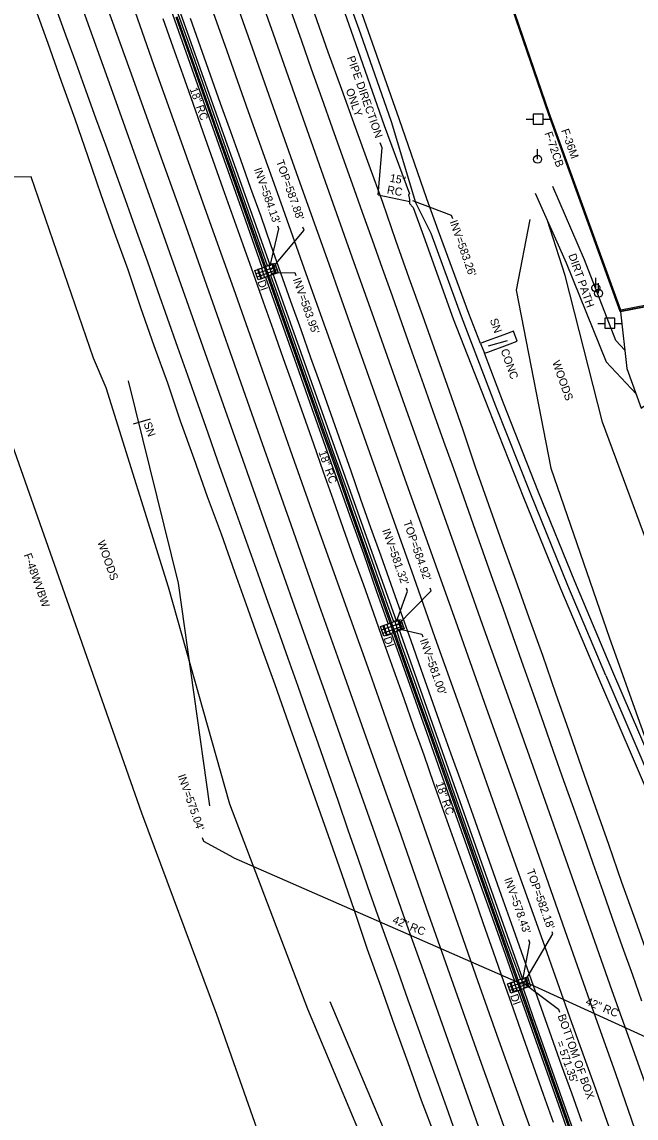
# Model space of a CAD drawing. Extents: x 2004847 to 2009016, y 1134161 to 1140101.
# Drawn here: x 2005737 to 2006044, y 1136883 to 1137431 of the extents above; entities that cross this region are included whole.
import ezdxf

# ---------------------------------------------------------------- set-up
doc = ezdxf.new("R2010")
doc.units = 0
for name, color, linetype in [('RD_EX_BldgApp', 7, 'Continuous'), ('RD_EX_Conc', 7, 'Continuous'), ('RD_EX_DR_Inlet', 7, 'Continuous'), ('RD_EX_DR_Inlet_txCode', 7, 'Continuous'), ('RD_EX_DR_Pipe', 7, 'Continuous'), ('RD_EX_DR_Pipe_txCode', 7, 'Continuous'), ('RD_EX_Driveway', 7, 'Continuous'), ('RD_EX_Fence_ChLk', 7, 'Continuous'), ('RD_EX_Fence_Other', 7, 'Continuous'), ('RD_EX_H2O', 7, 'Continuous'), ('RD_EX_Pavement_Markings', 7, 'Continuous'), ('RD_EX_Road', 7, 'Continuous'), ('RD_EX_UT', 7, 'Continuous'), ('RD_EX_VEG', 7, 'Continuous'), ('RD_Sketch3', 7, 'Continuous')]:
    doc.layers.add(name, color=color, linetype=linetype)

msp = doc.modelspace()

# ---------------------------------------------------------------- linework, layer by layer
at = {"layer": 'RD_EX_BldgApp'}
for p, q in [((2005970.12, 1137268.84), (2005979.61, 1137271.59)), ((2005792.72, 1137229.97), (2005801.31, 1137232.48))]:
    msp.add_line(p, q, dxfattribs=at)
at = {"layer": 'RD_EX_Conc'}
for points in [[(2005966.12, 1137270.11), (2005960.31, 1137284.97), (2005945.18, 1137326.1), (2005939.36, 1137342.34), (2005925.51, 1137382.31), (2005910.14, 1137425.7), (2005894.53, 1137470.45), (2005879.23, 1137513.74), (2005870.52, 1137538.02), (2005866.6, 1137536.67), (2005863.03, 1137535.48)], [(2005863.03, 1137535.48), (2005871.4, 1137511.75), (2005886.7, 1137468.35), (2005902.54, 1137423.33), (2005917.98, 1137379.04), (2005930.59, 1137344.77), (2005930.07, 1137344.38), (2005930.61, 1137342.05), (2005930.73, 1137340.06), (2005932.46, 1137338.07), (2005937.59, 1137323.83), (2005952.48, 1137282.46), (2005970.17, 1137237.5), (2005987.63, 1137193.19), (2006006.12, 1137147.67), (2006025.01, 1137102.92)], [(2005813.89, 1137433.22), (2005820.56, 1137414.37), (2005827.17, 1137395.5), (2005833.86, 1137376.65), (2005840.56, 1137357.81), (2005847.2, 1137338.94), (2005853.86, 1137320.09), (2005860.51, 1137301.23), (2005867.19, 1137282.38), (2005873.9, 1137263.54), (2005880.58, 1137244.69), (2005887.24, 1137225.84), (2005893.95, 1137207), (2005900.57, 1137188.13), (2005907.22, 1137169.27), (2005913.87, 1137150.4), (2005920.49, 1137131.54), (2005927.18, 1137112.69), (2005933.85, 1137093.84), (2005940.56, 1137075), (2005947.25, 1137056.16), (2005953.92, 1137037.31), (2005960.63, 1137018.47), (2005967.32, 1136999.62), (2005973.98, 1136980.76), (2005980.62, 1136961.9), (2005987.23, 1136943.03), (2005993.93, 1136924.18), (2006000.63, 1136905.34), (2006007.3, 1136886.49), (2006013.51, 1136868.96)], [(2005814.47, 1137433.43), (2005821.16, 1137414.58), (2005827.78, 1137395.71), (2005834.47, 1137376.86), (2005841.17, 1137358.02), (2005847.83, 1137339.16), (2005854.48, 1137320.31), (2005861.14, 1137301.45), (2005867.85, 1137282.61), (2005874.54, 1137263.77), (2005881.22, 1137244.92), (2005887.88, 1137226.06), (2005894.61, 1137207.23), (2005901.23, 1137188.36), (2005907.89, 1137169.51), (2005914.54, 1137150.63), (2005921.18, 1137131.78), (2005927.87, 1137112.93), (2005934.54, 1137094.08), (2005941.25, 1137075.24), (2005947.93, 1137056.4), (2005954.6, 1137037.55), (2005961.31, 1137018.71), (2005968, 1136999.86), (2005974.66, 1136981), (2005981.29, 1136962.14), (2005987.9, 1136943.27), (2005994.59, 1136924.42), (2006001.29, 1136905.57), (2006007.95, 1136886.72), (2006014.16, 1136869.19)], [(2005982.55, 1137276.25), (2005977.7, 1137274.42), (2005967.55, 1137270.71), (2005966.12, 1137270.11), (2005968.04, 1137265.17), (2005969.81, 1137265.78), (2005979.53, 1137269.45), (2005984.38, 1137271.2), (2005982.55, 1137276.25)], [(2006032.31, 1137105.97), (2006013.27, 1137151.25), (2005995.08, 1137195.87), (2005977.67, 1137240.3), (2005968.04, 1137265.17)], [(2006025.01, 1137102.92), (2006043.35, 1137060.28), (2006059.04, 1137023.85), (2006067.74, 1137005.04), (2006083.4, 1136982.76), (2006106.71, 1136964.24), (2006110.69, 1136970.07), (2006090.95, 1136986.42), (2006075.91, 1137006.34), (2006067.89, 1137023.5), (2006050.4, 1137063.94), (2006032.31, 1137105.97)]]:
    msp.add_lwpolyline(points, dxfattribs=at)
at = {"layer": 'RD_EX_DR_Inlet'}
for p, q in [((2005853.97, 1137304.96), (2005858.7, 1137306.59)), ((2005855.03, 1137307.12), (2005856.65, 1137302.39)), ((2005856.64, 1137307.68), (2005858.26, 1137302.95)), ((2005859.26, 1137306.94), (2005863.99, 1137308.57)), ((2005859.82, 1137305.34), (2005864.55, 1137306.96)), ((2005860.32, 1137309.1), (2005861.94, 1137304.37)), ((2005861.93, 1137309.65), (2005863.55, 1137304.93)), ((2005854.52, 1137303.36), (2005859.25, 1137304.98)), ((2005922.2, 1137129.02), (2005926.93, 1137130.64)), ((2005923.26, 1137131.18), (2005924.88, 1137126.45)), ((2005924.87, 1137131.73), (2005926.49, 1137127)), ((2005916.73, 1137127.04), (2005921.46, 1137128.66)), ((2005917.28, 1137125.43), (2005922.01, 1137127.05)), ((2005917.79, 1137129.2), (2005919.41, 1137124.47)), ((2005919.4, 1137129.75), (2005921.02, 1137125.02)), ((2005922.75, 1137127.41), (2005927.48, 1137129.03)), ((2005980.14, 1136948.56), (2005984.87, 1136950.18)), ((2005981.2, 1136950.72), (2005982.82, 1136945.99)), ((2005982.81, 1136951.27), (2005984.43, 1136946.54)), ((2005985.38, 1136950.48), (2005990.11, 1136952.1)), ((2005985.93, 1136948.87), (2005990.66, 1136950.49)), ((2005986.44, 1136952.64), (2005988.06, 1136947.91)), ((2005988.05, 1136953.19), (2005989.67, 1136948.46)), ((2005980.7, 1136946.95), (2005985.42, 1136948.57))]:
    msp.add_line(p, q, dxfattribs=at)
for points in [[(2005855.04, 1137301.84), (2005853.42, 1137306.57), (2005858.15, 1137308.19), (2005859.77, 1137303.47)], [(2005860.34, 1137303.82), (2005858.71, 1137308.55), (2005863.44, 1137310.17), (2005865.06, 1137305.44)], [(2005917.8, 1137123.92), (2005916.18, 1137128.65), (2005920.91, 1137130.27), (2005922.53, 1137125.54)], [(2005923.27, 1137125.89), (2005921.65, 1137130.62), (2005926.38, 1137132.25), (2005928, 1137127.52)], [(2005981.21, 1136945.44), (2005979.59, 1136950.17), (2005984.32, 1136951.79), (2005985.94, 1136947.06)], [(2005986.45, 1136947.36), (2005984.83, 1136952.09), (2005989.56, 1136953.71), (2005991.18, 1136948.98)]]:
    msp.add_lwpolyline(points, close=True, dxfattribs=at)
at = {"layer": 'RD_EX_DR_Inlet_txCode'}
for points in [[(2005914.99, 1137344.3), (2005916.99, 1137367.77), (2005916.07, 1137370.37)], [(2005932.22, 1137341.5), (2005951.51, 1137334.19), (2005952.08, 1137332.57)], [(2005860.99, 1137308.79), (2005865.42, 1137327.34), (2005864.92, 1137328.74)], [(2005861.55, 1137307.06), (2005877.96, 1137326.68), (2005877.4, 1137328.26)], [(2005862.17, 1137305.33), (2005873.37, 1137305.56), (2005873.92, 1137303.99)], [(2005924.08, 1137131.11), (2005929.62, 1137146.36), (2005929.08, 1137147.88)], [(2005924.67, 1137129.33), (2005941.43, 1137146.55), (2005940.98, 1137147.82)], [(2005925.25, 1137127.53), (2005936.83, 1137124.85), (2005937.29, 1137123.55)], [(2005842.9, 1137013.16), (2005827.9, 1137021.34), (2005827.28, 1137023.09)], [(2005987.29, 1136952.22), (2005990.8, 1136970.71), (2005990.26, 1136972.24)], [(2005987.83, 1136950.5), (2006002.24, 1136975.13), (2006001.89, 1136976.11)], [(2005987.83, 1136950.5), (2006005.08, 1136937.53), (2006005.63, 1136935.97)]]:
    msp.add_lwpolyline(points, dxfattribs=at)
at = {"layer": 'RD_EX_DR_Pipe'}
for p, q in [((2005799.38, 1137482.87), (2005860.99, 1137308.79)), ((2005914.99, 1137344.3), (2005930.84, 1137340.94)), ((2005862.17, 1137305.33), (2005924.08, 1137131.11)), ((2005925.25, 1137127.53), (2005987.29, 1136952.22)), ((2005842.9, 1137013.16), (2005986.66, 1136950.13)), ((2005989.05, 1136950.89), (2006110.64, 1136895.27))]:
    msp.add_line(p, q, dxfattribs=at)
at = {"layer": 'RD_EX_Driveway'}
for points in [[(2006036.04, 1137285.86), (2006000.12, 1137384.77), (2005964.12, 1137489.59)], [(2006183.99, 1137324.25), (2006183.84, 1137327.53), (2006183.53, 1137332.45), (2006183.88, 1137339.53), (2006183.11, 1137343.54), (2006184.08, 1137346.77), (2006185.32, 1137350.05), (2006186.01, 1137353.44), (2006185.99, 1137353.53), (2006176.93, 1137376.06), (2006170.63, 1137383.3), (2006148.48, 1137398.61), (2006156.41, 1137370.04), (2006163.97, 1137345.78), (2006124.66, 1137327.3), (2006095.91, 1137321.67), (2006065.18, 1137291.62), (2006036.04, 1137285.86), (2006039.22, 1137257.51), (2006046.37, 1137237.84), (2006048.81, 1137239.53)], [(2005993.46, 1137345.14), (2006008.96, 1137310.35), (2006028.87, 1137260.83), (2006043.81, 1137244.87)], [(2006038.18, 1137266.77), (2006033.69, 1137271.56), (2006018.08, 1137311.91), (2006002.28, 1137348.52)]]:
    msp.add_lwpolyline(points, dxfattribs=at)
at = {"layer": 'RD_EX_Fence_ChLk'}
msp.add_lwpolyline([(2006064.32, 1137291.62), (2006035.89, 1137286.07), (2006000.12, 1137384.77), (2005964.12, 1137489.59)], dxfattribs=at)
at = {"layer": 'RD_EX_Fence_Other'}
for points in [[(2006063.49, 1137292.08), (2006036.2, 1137286.66), (2006000.44, 1137385.35), (2005964.75, 1137489.25)], [(2005728.21, 1137230.79), (2005760.44, 1137139.08), (2005796.83, 1137035.67), (2005834.26, 1136935.09), (2005873.43, 1136823.78)]]:
    msp.add_lwpolyline(points, dxfattribs=at)
at = {"layer": 'RD_EX_H2O'}
msp.add_line((2005890.91, 1136941.31), (2005931.83, 1136844.29), dxfattribs=at)
msp.add_lwpolyline([(2005790.12, 1137251.36), (2005815.09, 1137150.41), (2005830.76, 1137039.15)], dxfattribs=at)
at = {"layer": 'RD_EX_Pavement_Markings'}
for points in [[(2005848.16, 1137465.29), (2005862.54, 1137424.75), (2005873.26, 1137394.52), (2005887.52, 1137353.9), (2005901.86, 1137313.37), (2005912.8, 1137282.58), (2005927.2, 1137242.01), (2005941.56, 1137201.48), (2005952.55, 1137170.5), (2005966.97, 1137129.93), (2005981.38, 1137089.36), (2005992.2, 1137058.91), (2006006.54, 1137018.29), (2006020.9, 1136977.7), (2006031.81, 1136946.87), (2006046.21, 1136906.41), (2006056.57, 1136877.31)], [(2005835.74, 1137463.95), (2005849.99, 1137423.41), (2005864.31, 1137382.86), (2005875.05, 1137352.62), (2005889.45, 1137312.13), (2005903.79, 1137271.58), (2005914.78, 1137240.52), (2005929.22, 1137200.01), (2005943.64, 1137159.42), (2005954.6, 1137128.67), (2005968.92, 1137088.12), (2005983.37, 1137047.61), (2005994.06, 1137017.35), (2006008.29, 1136976.82), (2006022.62, 1136936.24), (2006033.58, 1136905.38), (2006044.8, 1136873.16)], [(2005825.14, 1137456.53), (2005839.37, 1137416.27), (2005850.1, 1137385.98), (2005864.5, 1137345.52), (2005878.93, 1137305.04), (2005893.4, 1137264.58), (2005904.08, 1137234.38), (2005918.39, 1137193.9), (2005932.63, 1137153.59), (2005943.36, 1137123.21), (2005957.73, 1137082.68), (2005972.14, 1137042.14), (2005982.82, 1137011.92), (2005997.23, 1136971.41), (2006011.61, 1136930.93), (2006022.67, 1136900.11), (2006033.56, 1136869.2)], [(2005788.73, 1137449.51), (2005803, 1137409.01), (2005817.4, 1137368.41), (2005828.16, 1137338.06), (2005842.73, 1137297.51), (2005857.07, 1137256.98), (2005871.02, 1137217), (2005881.73, 1137186.76), (2005896.21, 1137146.35), (2005910.61, 1137105.91), (2005921.22, 1137075.91), (2005935.53, 1137035.34), (2005949.65, 1136994.87), (2005963.61, 1136954.72), (2005974.36, 1136924.56), (2005988.85, 1136884.03), (2005994.3, 1136868.9), (2005998.63, 1136856.88)], [(2005778, 1137442.79), (2005792.39, 1137402.39), (2005803.4, 1137371.72), (2005817.89, 1137331.26), (2005832.25, 1137290.71), (2005846.44, 1137250.45), (2005857.1, 1137220.18), (2005871.38, 1137179.56), (2005885.58, 1137139.16), (2005896.39, 1137108.89), (2005910.75, 1137068.36), (2005925.12, 1137028.01), (2005939.05, 1136988.07), (2005949.65, 1136958.07), (2005963.92, 1136917.61), (2005978.44, 1136877.06), (2005982.82, 1136864.95), (2005987.2, 1136852.84)], [(2005753.83, 1137438.14), (2005758.84, 1137424.24), (2005763.91, 1137410.21), (2005768.92, 1137396.3), (2005773.84, 1137382.86), (2005778.78, 1137369.25), (2005783.64, 1137355.81), (2005788.62, 1137341.96), (2005794.32, 1137326.03), (2005799.52, 1137311.35), (2005804.75, 1137296.48), (2005809.58, 1137282.86), (2005814.82, 1137268.26), (2005819.76, 1137254.27), (2005824.94, 1137239.55), (2005829.87, 1137225.43), (2005834.75, 1137211.39), (2005839.86, 1137197), (2005844.94, 1137182.93), (2005849.91, 1137169.02), (2005854.89, 1137155.06), (2005859.94, 1137140.84), (2005864.85, 1137126.98), (2005869.8, 1137112.92), (2005874.79, 1137098.81), (2005879.82, 1137084.55), (2005884.98, 1137070.04), (2005889.98, 1137055.76), (2005894.96, 1137041.37), (2005899.85, 1137027.11), (2005904.78, 1137012.93), (2005909.74, 1136998.76), (2005914.74, 1136984.64), (2005919.68, 1136970.75), (2005924.74, 1136956.5), (2005929.81, 1136942.26), (2005934.8, 1136928.31), (2005939.8, 1136914.37), (2005944.97, 1136900.06), (2005949.93, 1136886.14), (2005955.01, 1136871.74)], [(2005766.92, 1137438.17), (2005781.39, 1137397.9), (2005805.91, 1137329.14), (2005820.24, 1137288.64), (2005834.58, 1137248.13), (2005845.47, 1137217.44), (2005859.69, 1137176.75), (2005873.98, 1137136.26), (2005888.4, 1137095.83), (2005898.99, 1137065.59), (2005913.39, 1137025.13), (2005927.49, 1136984.67), (2005938.3, 1136954.56), (2005952.56, 1136914.1), (2005966.89, 1136873.36), (2005971.3, 1136861.07), (2005975.7, 1136848.79)], [(2005807.43, 1137432.5), (2005812.38, 1137418.28), (2005817.34, 1137404.26), (2005822.36, 1137390.09), (2005827.4, 1137375.84), (2005832.47, 1137361.72), (2005837.41, 1137347.57), (2005842.35, 1137333.45), (2005847.43, 1137319.46), (2005852.55, 1137305.09), (2005857.55, 1137290.92), (2005862.57, 1137276.81), (2005867.59, 1137262.53), (2005872.64, 1137248.21), (2005877.62, 1137234.07), (2005882.62, 1137219.94), (2005887.49, 1137205.98), (2005892.47, 1137191.97), (2005897.53, 1137177.71), (2005902.57, 1137163.55), (2005907.68, 1137149.42), (2005912.64, 1137135.38), (2005917.63, 1137121.01), (2005922.66, 1137106.99), (2005927.74, 1137092.74), (2005932.68, 1137078.69), (2005937.74, 1137064.53), (2005942.72, 1137050.38), (2005947.65, 1137036.43), (2005952.69, 1137022.42), (2005957.55, 1137008.47), (2005962.57, 1136994.5), (2005967.51, 1136980.36), (2005972.51, 1136966.12), (2005977.47, 1136951.82), (2005982.49, 1136937.64), (2005987.43, 1136923.41), (2005992.47, 1136909.23), (2005997.41, 1136895.07), (2006002.48, 1136880.99)], [(2005821.11, 1137432.56), (2005826.07, 1137418.43), (2005831.1, 1137404.3), (2005836.13, 1137390.16), (2005841.17, 1137375.96), (2005846.19, 1137361.9), (2005851.28, 1137347.69), (2005856.3, 1137333.6), (2005861.27, 1137319.5), (2005866.26, 1137305.34), (2005871.27, 1137291.22), (2005876.31, 1137277.13), (2005881.26, 1137263.12), (2005886.32, 1137248.9), (2005891.31, 1137234.73), (2005896.29, 1137220.6), (2005901.28, 1137206.41), (2005906.24, 1137192.28), (2005911.25, 1137178.13), (2005916.29, 1137163.94), (2005921.36, 1137149.78), (2005926.36, 1137135.71), (2005931.32, 1137121.61), (2005936.3, 1137107.42), (2005941.33, 1137093.21), (2005946.35, 1137079.1), (2005951.33, 1137065.07), (2005956.39, 1137050.96), (2005961.4, 1137036.89), (2005966.38, 1137022.84), (2005971.37, 1137008.67), (2005976.38, 1136994.52), (2005981.39, 1136980.45), (2005986.38, 1136966.32), (2005991.38, 1136952.18), (2005996.43, 1136938.01), (2006001.43, 1136923.91), (2006006.49, 1136909.77), (2006011.51, 1136895.68), (2006016.59, 1136881.5)], [(2005871.37, 1137436.25), (2005876.68, 1137421.3), (2005881.6, 1137407.27), (2005886.88, 1137392.53), (2005892.1, 1137377.81), (2005897.21, 1137363.29), (2005901.98, 1137349.84), (2005906.99, 1137335.71), (2005911.92, 1137321.84), (2005916.95, 1137307.63), (2005921.91, 1137293.83), (2005926.79, 1137279.99), (2005931.75, 1137265.98), (2005937.61, 1137249.62), (2005942.39, 1137236.19), (2005947.66, 1137221.34), (2005952.59, 1137207.59), (2005957.57, 1137193.51), (2005962.52, 1137179.63), (2005967.3, 1137166.04), (2005972.3, 1137151.86), (2005977.2, 1137138.05), (2005982.28, 1137123.75), (2005987.51, 1137109.01), (2005992.44, 1137094.99), (2005997.59, 1137080.38), (2006002.49, 1137066.39), (2006007.67, 1137051.79), (2006012.53, 1137037.9), (2006017.5, 1137023.87), (2006022.25, 1137010.42), (2006027.18, 1136996.4), (2006031.96, 1136983.01), (2006036.97, 1136968.8), (2006042.01, 1136954.6), (2006046.58, 1136941.64)]]:
    msp.add_lwpolyline(points, dxfattribs=at)
at = {"layer": 'RD_EX_Road'}
for points in [[(2006028.69, 1137104.26), (2006009.81, 1137149.14), (2005991.28, 1137194.77), (2005973.8, 1137238.79), (2005956.71, 1137283.48), (2005941.45, 1137325.02), (2005933.78, 1137340.38), (2005921.69, 1137380.77), (2005906.28, 1137424.59), (2005890.2, 1137469.59), (2005875.19, 1137512.75), (2005866.6, 1137536.67)], [(2005807.53, 1137447.86), (2005814.19, 1137429), (2005820.86, 1137410.18), (2005827.56, 1137391.33), (2005834.2, 1137372.5), (2005840.89, 1137353.6), (2005847.5, 1137334.8), (2005854.23, 1137315.93), (2005857.08, 1137307.74), (2005854.76, 1137307.02), (2005855.19, 1137305.73), (2005856.31, 1137302.36), (2005858.74, 1137303.15), (2005860.86, 1137297.05), (2005867.56, 1137278.2), (2005874.2, 1137259.34), (2005880.91, 1137240.5), (2005887.6, 1137221.64), (2005894.21, 1137202.8), (2005900.91, 1137183.95), (2005907.6, 1137165.14), (2005914.17, 1137146.21), (2005919.95, 1137129.93), (2005917.32, 1137129), (2005917.5, 1137128.53), (2005918.9, 1137124.84), (2005919.15, 1137124.17), (2005921.66, 1137125.02), (2005925.99, 1137113.05), (2005932.65, 1137094.16), (2005939.29, 1137075.32), (2005945.92, 1137056.43), (2005952.61, 1137037.62), (2005959.34, 1137018.73), (2005966.02, 1136999.94), (2005972.73, 1136981.06), (2005979.39, 1136962.19), (2005983.28, 1136951.24), (2005980.86, 1136950.37), (2005982.34, 1136946.36), (2005984.69, 1136947.13), (2005986.05, 1136943.36), (2005992.74, 1136924.52), (2005999.41, 1136905.64), (2006006.02, 1136886.82), (2006012.49, 1136868.6)], [(2005743.18, 1137438.88), (2005749.96, 1137420.02), (2005756.63, 1137401.18), (2005763.46, 1137382.33), (2005770.02, 1137363.47), (2005776.52, 1137344.58), (2005783.11, 1137325.71), (2005789.93, 1137306.97), (2005796.34, 1137288), (2005803, 1137269.1), (2005809.69, 1137250.33), (2005816.15, 1137231.43), (2005822.86, 1137212.6), (2005829.53, 1137193.68), (2005836.58, 1137174.94), (2005843.19, 1137156.07), (2005849.94, 1137137.27), (2005856.62, 1137118.45), (2005863.43, 1137099.63), (2005870.05, 1137080.73), (2005876.67, 1137061.91), (2005883.4, 1137043.13), (2005890.06, 1137024.3), (2005896.71, 1137005.37), (2005903.21, 1136986.42), (2005909.52, 1136967.43), (2005916.3, 1136948.61), (2005923.03, 1136929.75), (2005929.76, 1136910.92), (2005936.53, 1136892.13), (2005943.57, 1136873.44)], [(2005813.83, 1137438.07), (2005820.54, 1137419.24), (2005827.23, 1137400.38), (2005833.91, 1137381.53), (2005840.58, 1137362.67), (2005847.25, 1137343.82), (2005853.88, 1137324.97), (2005859.51, 1137309.08), (2005862.34, 1137310.02), (2005863.99, 1137305.18), (2005861.26, 1137304.28), (2005866.18, 1137290.22), (2005872.85, 1137271.37), (2005879.53, 1137252.51), (2005886.25, 1137233.69), (2005892.92, 1137214.84), (2005899.62, 1137196), (2005906.29, 1137177.14), (2005912.96, 1137158.26), (2005919.58, 1137139.41), (2005922.62, 1137131.18), (2005925.39, 1137132.17), (2005926.94, 1137127.76), (2005924.15, 1137126.66), (2005926.23, 1137120.57), (2005932.93, 1137101.71), (2005939.63, 1137082.86), (2005946.26, 1137064), (2005952.94, 1137045.15), (2005959.62, 1137026.3), (2005966.29, 1137007.46), (2005973.02, 1136988.61), (2005979.66, 1136969.76), (2005986.08, 1136952.47), (2005988.76, 1136953.34), (2005990.16, 1136948.91), (2005987.52, 1136948.02), (2005992.44, 1136933.4), (2005999.15, 1136914.55), (2006005.79, 1136895.69), (2006012.46, 1136876.83)], [(2005883.19, 1137434.67), (2005889.89, 1137415.79), (2005896.69, 1137397.06), (2005903.55, 1137378.21), (2005910.28, 1137359.4), (2005917.14, 1137340.62), (2005923.68, 1137321.72), (2005930.39, 1137302.93), (2005937.08, 1137284.02), (2005943.76, 1137265.22), (2005950.53, 1137246.38), (2005957.15, 1137227.5), (2005963.43, 1137208.5), (2005970.11, 1137189.68), (2005976.84, 1137170.81), (2005983.54, 1137151.99), (2005990.23, 1137133.15), (2005997.03, 1137114.34), (2006003.59, 1137095.42), (2006010.23, 1137076.54), (2006016.71, 1137057.67), (2006023.42, 1137038.82), (2006030.1, 1137019.96), (2006036.63, 1137001.04), (2006043.33, 1136982.21), (2006049.99, 1136963.38)], [(2006028.69, 1137104.26), (2006046.8, 1137062.31), (2006063.08, 1137023.28), (2006072.02, 1137004.91), (2006087.34, 1136983.99), (2006108.19, 1136966.75)]]:
    msp.add_lwpolyline(points, dxfattribs=at)
at = {"layer": 'RD_EX_UT'}
for p, q in [((2005988.94, 1137382.13), (2005992.41, 1137382.13)), ((2005997.37, 1137384.69), (2005992.37, 1137384.69)), ((2005992.37, 1137384.69), (2005992.37, 1137379.69)), ((2005997.3, 1137382.13), (2006000.94, 1137382.13)), ((2005997.37, 1137379.69), (2005997.37, 1137384.69)), ((2005992.37, 1137379.69), (2005997.37, 1137379.69)), ((2005994.67, 1137362.11), (2005994.67, 1137367.11)), ((2006023.74, 1137297.87), (2006023.74, 1137302.87)), ((2006025.13, 1137295.14), (2006025.13, 1137300.14)), ((2006024.78, 1137280.1), (2006028.25, 1137280.1)), ((2006033.21, 1137282.66), (2006028.21, 1137282.66)), ((2006028.21, 1137282.66), (2006028.21, 1137277.66)), ((2006033.14, 1137280.1), (2006036.78, 1137280.1)), ((2006033.21, 1137277.66), (2006033.21, 1137282.66)), ((2006028.21, 1137277.66), (2006033.21, 1137277.66))]:
    msp.add_line(p, q, dxfattribs=at)
for centre in [(2005994.67, 1137362.11), (2006023.74, 1137297.87), (2006025.13, 1137295.14)]:
    msp.add_circle(centre, 2, dxfattribs=at)
at = {"layer": 'RD_EX_VEG'}
for points in [[(2005779.11, 1137247.96), (2005772.85, 1137262.74), (2005741.63, 1137353.24), (2005692.33, 1137353.16), (2005648.43, 1137345.84), (2005579.14, 1137346.43)], [(2005990.77, 1137331.99), (2005983.88, 1137296.65), (2006001.25, 1137207.82), (2006030.53, 1137122.78), (2006061.81, 1137035.33)], [(2006280.68, 1136541.58), (2006256.14, 1136612.63), (2006212.27, 1136710.57), (2006184.24, 1136787.39), (2006164.61, 1136870.02), (2006126.52, 1136962.8), (2006100.79, 1137039.92), (2006066.88, 1137123.34), (2006027.09, 1137230.77), (2006008.37, 1137303.96), (2005999.5, 1137331.93)], [(2005921.12, 1136839.02), (2005879.84, 1136937.44), (2005840.96, 1137039.96), (2005810.28, 1137148.31), (2005779.11, 1137247.96)]]:
    msp.add_lwpolyline(points, dxfattribs=at)

# ---------------------------------------------------------------- texts
at = {"layer": 'RD_EX_DR_Inlet_txCode'}
for s, p in [('PIPE DIRECTION', (2005899.37, 1137412.93)), ('ONLY', (2005898.73, 1137396.74)), ("TOP=587.88'", (2005863.9, 1137361.04)), ("INV=584.13'", (2005852.87, 1137357.09)), ("INV=583.26'", (2005950.64, 1137330.9)), ('DI', (2005854.61, 1137301.01)), ("INV=583.95'", (2005872.3, 1137302.12)), ("TOP=584.92'", (2005927.47, 1137180.83)), ("INV=581.32'", (2005916.94, 1137176.76)), ('DI', (2005917.63, 1137122.87)), ("INV=581.00'", (2005935.72, 1137121.87)), ("INV=575.04'", (2005814.78, 1137054.11)), ("TOP=582.18'", (2005989.05, 1137006.75)), ("INV=578.43'", (2005977.88, 1137002.49)), ('DI', (2005980.87, 1136944.24)), ('BOTTOM OF BOX', (2006004.59, 1136934.21)), ("= 571.35'", (2006003.93, 1136921.01))]:
    msp.add_text(s, height=4, rotation=289.4494, dxfattribs=at).set_placement(p)
at = {"layer": 'RD_EX_DR_Pipe_txCode'}
for s, rotation, p in [('18" RC', 289.4494, (2005820.77, 1137397.18)), ('15"', 349.4278, (2005920.58, 1137350.92)), ('RC', 349.4278, (2005919.14, 1137345.08)), ('18" RC', 289.4494, (2005885.13, 1137215.77)), ('18" RC', 289.4494, (2005943.58, 1137050.25)), ('42" RC', 337.5829, (2005921.81, 1136980.68)), ('42" RC', 337.5829, (2006018.3, 1136939.94))]:
    msp.add_text(s, height=4, rotation=rotation, dxfattribs=at).set_placement(p)
at = {"layer": 'RD_Sketch3'}
for s, p in [('F-36M', (2006006.36, 1137376.54)), ('F-72CB', (2005998.01, 1137375.1)), ('DIRT PATH', (2006009.95, 1137314.2)), ('SN', (2005970.72, 1137281.86)), ('CONC', (2005976.12, 1137266.65)), ('WOODS', (2006001.88, 1137260.76)), ('SN', (2005797.72, 1137230.08)), ('WOODS', (2005774.63, 1137170.92)), ('F-48WVBW', (2005737.9, 1137164.49))]:
    msp.add_text(s, height=4, rotation=289.4494, dxfattribs=at).set_placement(p)

doc.saveas('drawing.dxf')
